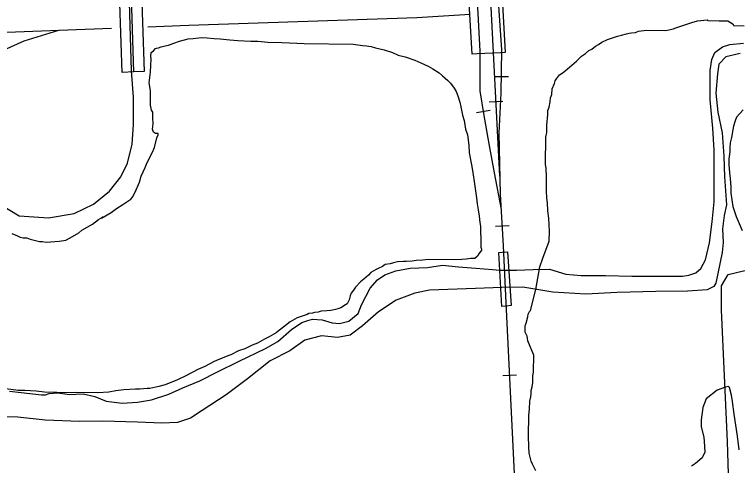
# Model space of a CAD drawing. Extents: x 3297716 to 3335574, y 688621 to 713991.
# Drawn here: x 3329962 to 3331268, y 711080 to 711895 of the extents above; entities that cross this region are included whole.
import ezdxf

# ---------------------------------------------------------------- set-up
doc = ezdxf.new("R2010")
doc.units = 0
for name, color, linetype in [('V-BRDG-OTLN', 7, 'Continuous'), ('V-RAIL-TRAK', 7, 'Continuous'), ('V-ROAD-CNTR', 7, 'Continuous'), ('V-SITE-VEGE', 7, 'Continuous'), ('V-TOPO-SHOR', 7, 'Continuous')]:
    doc.layers.add(name, color=color, linetype=linetype)

msp = doc.modelspace()

# ---------------------------------------------------------------- linework, layer by layer
at = {"layer": 'V-BRDG-OTLN'}
msp.add_line((3330177.1, 711791), (3330171.3, 711987.8), dxfattribs=at)
for points in [[(3330788.6, 711823.2), (3330777.9, 712008.2), (3330787.4, 712008.8), (3330814.7, 712010.3), (3330828, 712011.3), (3330838, 712011.7), (3330848.7, 711826.2), (3330840.3, 711825.8), (3330825.4, 711825), (3330797.7, 711823.7)], [(3330156.5, 711790.3), (3330149.9, 711987), (3330171.3, 711987.8), (3330189.6, 711988.4), (3330196.2, 711791.7), (3330177.1, 711791)], [(3330842.5, 711367.5), (3330837.2, 711464.8), (3330843.3, 711465.3), (3330852.8, 711466.2), (3330859.2, 711368.9), (3330850.1, 711368.1)]]:
    msp.add_lwpolyline(points, close=True, dxfattribs=at)
at = {"layer": 'V-RAIL-TRAK'}
for points in [[(3330747.3, 712216.5), (3330763.4, 712178.7), (3330786.9, 712098.9), (3330793.4, 711998.7), (3330802.9, 711828.7), (3330802.7, 711756.7), (3330809.5, 711716.1), (3330818.7, 711661), (3330828.6, 711608.6), (3330841.5, 711542.7)], [(3330839.1, 711602.9), (3330829.6, 711779), (3330818, 712014.2), (3330812.2, 712104.9), (3330806.2, 712162.3), (3330798, 712211.3), (3330796.4, 712216.6)], [(3331058.8, 709060.2), (3331047.3, 709128.4), (3331028.3, 709199.2), (3330994.2, 709307.7), (3330967.1, 709408.7), (3330951.4, 709492.8), (3330918.9, 710064), (3330884.7, 710683.2), (3330865.8, 711052.9), (3330850.4, 711373.9), (3330845.6, 711476.8), (3330839.8, 711570.4), (3330837.5, 711680.3), (3330841.4, 711753), (3330842.4, 711831.1), (3330829.2, 712025.5), (3330820, 712216.6)], [(3330829.3, 711783), (3330854.3, 711782.7)], [(3330819.4, 711737.1), (3330844.3, 711738.4)], [(3330821.3, 711721.1), (3330796.6, 711717)], [(3330830.9, 711512.3), (3330855.8, 711513.8)], [(3330844.1, 711242.8), (3330869.1, 711244)]]:
    msp.add_lwpolyline(points, dxfattribs=at)
at = {"layer": 'V-ROAD-CNTR'}
for points in [[(3329919, 711561.7), (3329970.2, 711531.2), (3330023.4, 711527.5), (3330069.7, 711535.4), (3330104.3, 711552.1), (3330133.2, 711575.5), (3330154.2, 711601.3), (3330165.9, 711626.1), (3330174.1, 711660.6), (3330176.7, 711695.9), (3330176.5, 711745.4), (3330173.2, 711792.9), (3330166.9, 711999.6), (3330163.9, 712039.7), (3330152.1, 712073.2), (3330142, 712093.2), (3330129.1, 712114.9), (3330101.7, 712143.1), (3330032.4, 712166.8), (3329982.1, 712166.4), (3329631.8, 712160.9)], [(3330785, 711894.6), (3330688.9, 711888.9), (3330276.9, 711875.1), (3330203, 711872.2)], [(3330137.2, 711869.7), (3329915.5, 711861.2), (3329719, 711859.8), (3329653.1, 711855.2), (3329583.7, 711844.2), (3329492.6, 711811.6), (3329407.7, 711775.6), (3329327.8, 711727.5), (3329225.4, 711647), (3329114.4, 711524.2), (3329030.2, 711392.6), (3328985.2, 711298.1), (3328949.4, 711163.9), (3328936.7, 711046.9), (3328946.8, 710858.9), (3328965.4, 710620), (3328986.1, 710304.3), (3329015, 710014.7), (3329048.9, 709673.6)], [(3330041.5, 711866), (3329978.6, 711846.5), (3329929.6, 711825.1)], [(3331252.6, 711044.6), (3331250.4, 711123.5), (3331239.3, 711360.4), (3331239.6, 711404.5), (3331251.5, 711424.9), (3331279.1, 711431.9), (3331538.5, 711437.1), (3331627, 711440.4)]]:
    msp.add_lwpolyline(points, dxfattribs=at)
at = {"layer": 'V-SITE-VEGE'}
for points in [[(3330933.6, 711760.8), (3330937.4, 711770.4), (3330939, 711774.8), (3330941.3, 711778.5), (3330946.5, 711785.8), (3330953.3, 711790.2), (3330964.5, 711799.6), (3330977.3, 711810.6), (3330986.3, 711819.4), (3330993.8, 711824.4), (3330999.8, 711829.6), (3331005, 711832.4), (3331011.7, 711837.5), (3331017, 711840.4), (3331023, 711844.8), (3331033.4, 711849.8), (3331051.3, 711855.5), (3331058.7, 711857.7), (3331067.6, 711859.8), (3331072.8, 711861.2), (3331076.6, 711861.9), (3331084, 711862.5), (3331089.2, 711864.6), (3331104.1, 711866.7), (3331138.9, 711866.2), (3331144.1, 711866.9), (3331153, 711869), (3331155.3, 711870.4), (3331165.7, 711874), (3331185.8, 711880.4), (3331196.2, 711883.2), (3331213.3, 711885.2), (3331215.5, 711883.7), (3331235.5, 711883.4), (3331251.1, 711883.2), (3331260.6, 711877.1), (3331261.3, 711874.9), (3331280.6, 711874.6)], [(3330006.9, 711484.9), (3330012.1, 711484.8), (3330018.7, 711483.3), (3330042.5, 711485.2), (3330050.6, 711486.5), (3330054.4, 711487.2), (3330062.6, 711491.6), (3330078.3, 711500.2), (3330083.5, 711505.4), (3330102.9, 711516.2), (3330113.4, 711524.2), (3330121.7, 711529.3), (3330118.7, 711527.1), (3330136.6, 711537.3), (3330146.3, 711544.5), (3330157.5, 711551.8), (3330165, 711556.1), (3330171.8, 711561.2), (3330174.8, 711564.9), (3330180.1, 711573.7), (3330187.7, 711592.1), (3330190.8, 711602.5), (3330197.7, 711618.7), (3330201.6, 711627.5), (3330210.7, 711645.2), (3330214.5, 711654.8), (3330219.2, 711671.8), (3330221.5, 711677.7), (3330221.6, 711679.9), (3330216.4, 711680), (3330212.7, 711682.2), (3330211.3, 711687.4), (3330212.2, 711697.1), (3330211.6, 711708.2), (3330211.6, 711713.4), (3330211.7, 711718.6), (3330209.5, 711722.3), (3330208.1, 711728.3), (3330207.4, 711731.2), (3330207.5, 711737.9), (3330207.8, 711755.7), (3330207.1, 711760.9), (3330205, 711771.3), (3330207.5, 711790.5), (3330208.4, 711803.1), (3330208.6, 711814.2), (3330207.9, 711819.4), (3330208.7, 711826.1), (3330213.2, 711829), (3330216.3, 711833.4), (3330218.5, 711834.1), (3330222.2, 711834.8), (3330226.7, 711836.2), (3330234.1, 711838.3), (3330240.1, 711839.7), (3330249.7, 711843.3), (3330260.2, 711846.9), (3330275.8, 711851.1), (3330284.7, 711851.7), (3330299.5, 711853), (3330309.9, 711852.9), (3330322.5, 711851.2), (3330333.6, 711851.1), (3330350.6, 711849.3), (3330365.4, 711847.7), (3330389.1, 711846.6), (3330401.7, 711846.4), (3330419.5, 711844.7), (3330444.7, 711844.4), (3330458.8, 711843.4), (3330485.4, 711842.3), (3330573.6, 711841.1), (3330590.7, 711838.6), (3330598.1, 711838.5), (3330606.2, 711837), (3330614.3, 711834.6), (3330629.8, 711830.7), (3330644.6, 711826), (3330654.9, 711821.5), (3330667.5, 711818.3), (3330685.2, 711812.1), (3330696.2, 711807.6), (3330709.5, 711801.4), (3330717.6, 711796.9), (3330729.3, 711789.3), (3330735.2, 711784), (3330744.7, 711775.8), (3330749.8, 711770.5), (3330756.4, 711761.5), (3330760, 711755.5), (3330762.9, 711748.1), (3330766.4, 711736.2), (3330768.5, 711728), (3330771.3, 711713.1), (3330774.1, 711703.5), (3330776.9, 711687.8), (3330780.4, 711677.4), (3330783.1, 711658.9), (3330783.7, 711644.8), (3330787.8, 711623.2), (3330789.9, 711609.1)], [(3330904.1, 711070.3), (3330897.6, 711082.3), (3330895.5, 711088.2), (3330892, 711102.4), (3330891.4, 711113.5), (3330890.9, 711133.5), (3330891.4, 711170.6), (3330892.3, 711181.7), (3330893.3, 711196.5), (3330894.8, 711203.9), (3330895.7, 711209.8), (3330895.7, 711215.7), (3330897.3, 711222.4), (3330898.2, 711229.8), (3330898.3, 711241.6), (3330899.9, 711249), (3330900.3, 711279.4), (3330896.7, 711287.6), (3330893.9, 711295.1), (3330889.6, 711305.5), (3330888.2, 711313.7), (3330884.6, 711321.2), (3330884.7, 711332.3), (3330886.3, 711337.4), (3330889.4, 711348.5), (3330890.2, 711353.7), (3330892.5, 711358.1), (3330894, 711360.3), (3330903.8, 711398.2), (3330911.4, 711439.2), (3330916.8, 711454.9), (3330928.3, 711485.1), (3330928.6, 711502.9), (3330927.4, 711526.6), (3330925.4, 711540), (3330924.9, 711554.8), (3330923.5, 711563), (3330922.9, 711576.4), (3330923.3, 711601.6), (3330922.7, 711616.4), (3330921.4, 711624.6), (3330922, 711673.5), (3330923.6, 711681.6), (3330923.8, 711694.9), (3330925.6, 711714.2), (3330925.7, 711721.6), (3330928, 711727.5), (3330929.6, 711737.1), (3330930.4, 711744.5), (3330932.7, 711750.4), (3330933.6, 711760.8)], [(3331278.5, 711722.7), (3331266.5, 711709.5), (3331264.1, 711702.9), (3331261.1, 711693.3), (3331260.2, 711686.6), (3331257.8, 711672.6), (3331255.4, 711663), (3331254.6, 711654.8), (3331254.5, 711646.7), (3331252.8, 711634.1), (3331252.7, 711623.7), (3331254, 711608.9), (3331255.3, 711598.5), (3331256.6, 711582.9), (3331256.4, 711571.8), (3331259.8, 711548), (3331266.2, 711530.1), (3331277, 711504.8)], [(3330789.9, 711609.1), (3330793.3, 711589), (3330794.6, 711576.4), (3330796.7, 711563.8), (3330798, 711552.6), (3330800, 711538.5), (3330801.4, 711530.4), (3330802.7, 711519.2), (3330804.1, 711512.5), (3330803.9, 711499.2), (3330804.6, 711492.5), (3330804.3, 711474.7), (3330805.8, 711471), (3330805.7, 711468.8), (3330801.2, 711462.2), (3330798.2, 711458.5), (3330793.7, 711454.1), (3330786.3, 711454.2), (3330778.1, 711452.9), (3330769.9, 711452.2), (3330757.3, 711451.7), (3330709.1, 711452.3), (3330699.5, 711451), (3330687.6, 711450.4), (3330680.2, 711449), (3330669.8, 711448.4), (3330664.6, 711448.5), (3330654.2, 711447.9)], [(3329956.7, 711498.9), (3329967, 711495.1), (3329972.2, 711492.8), (3329977.3, 711491.3), (3329984, 711491.2), (3329989.9, 711488.9), (3329995.1, 711488), (3330006.9, 711484.9)], [(3330654.2, 711447.9), (3330646.8, 711446.5), (3330640.8, 711444.4), (3330631.9, 711443), (3330626.7, 711439.4), (3330619.2, 711435.8), (3330614, 711433.6), (3330605.8, 711428.5), (3330601.3, 711424.1), (3330593, 711416.8), (3330587, 711411.7), (3330578, 711402.2), (3330574.2, 711397.1), (3330570.4, 711391.2), (3330568.2, 711386.8), (3330566.6, 711379.4), (3330565.1, 711377.2), (3330562.8, 711372), (3330559.8, 711370.6), (3330551.5, 711364.8), (3330546.3, 711363.4), (3330541.9, 711362), (3330533.7, 711359.8), (3330526.3, 711359.2), (3330515.9, 711358.6), (3330510.7, 711357.2), (3330504, 711356.5), (3330500.3, 711355.1), (3330493.6, 711354.5), (3330490.6, 711353), (3330476.4, 711348), (3330472.7, 711346.6), (3330460, 711339.4), (3330451.8, 711332.8), (3330440.6, 711324.8), (3330434.6, 711319.7), (3330421.9, 711312.5), (3330413.6, 711308.1), (3330400.9, 711300.9), (3330391.3, 711297.3), (3330377.8, 711290.8), (3330366.7, 711287.3), (3330352.5, 711280), (3330347.3, 711277.9), (3330327.1, 711270), (3330322.7, 711267.9), (3330305.5, 711259.2), (3330292.8, 711253.4), (3330271.2, 711241.9), (3330256.2, 711234.7), (3330233.9, 711226.1), (3330222.7, 711222.5), (3330206.4, 711219), (3330201.2, 711219.1), (3330188.5, 711217.8), (3330180.4, 711217.9), (3330159.6, 711216.7), (3330144.8, 711214.7), (3330132.1, 711212.6), (3330112.1, 711211.4), (3330071.3, 711212), (3330051.3, 711211.5), (3330038, 711211.7), (3330015.8, 711212.8), (3330001, 711214.4), (3329980.2, 711215.5), (3329968.4, 711215.6), (3329937.3, 711219.8)], [(3331271.6, 711108.3), (3331268.2, 711132.8), (3331262.1, 711172.9), (3331259.4, 711195.9), (3331257.4, 711207.1), (3331253.8, 711221.2), (3331252.4, 711222.7), (3331246.4, 711221.3), (3331231.5, 711216.3), (3331212, 711200.3), (3331205.9, 711184.8), (3331202.6, 711162.6), (3331202.5, 711150.8), (3331207.4, 711130.7), (3331208, 711124), (3331209.2, 711104), (3331204.7, 711093.7), (3331192.7, 711083.4), (3331185.2, 711079.1)]]:
    msp.add_lwpolyline(points, dxfattribs=at)
at = {"layer": 'V-TOPO-SHOR'}
for points in [[(3329953, 711214.4), (3329973.5, 711211.8), (3330010.6, 711208), (3330017.9, 711207.6), (3330024.5, 711210.1), (3330040.1, 711211.2), (3330061.3, 711208.6), (3330086.1, 711209.6), (3330107.2, 711205), (3330127.3, 711196.5), (3330156.4, 711192.7), (3330183.9, 711194.4), (3330209.5, 711199), (3330240.8, 711208.8), (3330266.1, 711220.1), (3330296.7, 711232.9), (3330328.7, 711249), (3330367.8, 711268.3), (3330415.1, 711291.2), (3330437.5, 711304.1), (3330462.3, 711326), (3330481.3, 711338.6), (3330491.6, 711342.2), (3330500, 711344.7), (3330517.8, 711343.4), (3330536, 711337.9), (3330549.2, 711336.4), (3330565.8, 711341.1), (3330582.6, 711354.5), (3330589.1, 711370.6), (3330604.7, 711400.2), (3330617.5, 711415.3), (3330631.2, 711424.4), (3330650.8, 711432), (3330677.1, 711436.6), (3330708.2, 711437.5), (3330735.4, 711442.1), (3330763.9, 711438.8), (3330795.6, 711436.3), (3330825.7, 711433.9), (3330839, 711433.1), (3330868.8, 711432.7), (3330898.9, 711434.3), (3330928.4, 711434.5), (3330958.1, 711425.8), (3330985.9, 711423.1), (3331029.6, 711423.2), (3331077.3, 711421.9), (3331128.3, 711422.2), (3331168.7, 711422.3), (3331180.3, 711423.8), (3331193.3, 711428.2), (3331202.3, 711436.1), (3331210.8, 711451.5), (3331217.5, 711482.6), (3331222.7, 711520.2), (3331226.2, 711556.6), (3331226, 711594.4), (3331226.1, 711649.7), (3331224, 711689.5), (3331218.7, 711740.9), (3331219.1, 711763.4), (3331219.1, 711793.5), (3331222.1, 711813.4), (3331227.2, 711825.9), (3331241.3, 711836.6), (3331254.6, 711840.7), (3331279.1, 711843)], [(3331273.2, 711824.2), (3331247, 711818.6), (3331234.9, 711804.9), (3331232, 711787.4), (3331229.5, 711752.6), (3331233, 711718.2), (3331240.8, 711681), (3331243.8, 711639.2), (3331245, 711601.7), (3331248.3, 711551), (3331244, 711531.9), (3331241.1, 711507.7), (3331242.4, 711483.2), (3331240.8, 711465), (3331233, 711427), (3331229.4, 711409.5), (3331225.4, 711403.3), (3331213.4, 711397.5), (3331178.2, 711395), (3331120.9, 711394.5), (3331050.7, 711392.4), (3330994.4, 711389.6), (3330934.8, 711393), (3330880.3, 711402.1), (3330842.2, 711401.6), (3330795.1, 711399.9), (3330711.6, 711396.8), (3330685.1, 711391.2), (3330651.4, 711379), (3330619.4, 711357.6), (3330590.5, 711332.2), (3330568.4, 711315.3), (3330545.5, 711311.3), (3330516.4, 711314.3), (3330486.2, 711306.5), (3330459.4, 711287), (3330423.7, 711268.9), (3330382.9, 711236.7), (3330344.4, 711207.7), (3330300.6, 711179.2), (3330279.9, 711165.6), (3330256.6, 711157.9), (3330227.8, 711156.7), (3330184.1, 711158.3), (3330121.5, 711160.1), (3330079.5, 711159.4), (3330017.2, 711162.2), (3329968, 711167.2), (3329878.9, 711169.1)]]:
    msp.add_lwpolyline(points, dxfattribs=at)

doc.saveas('drawing.dxf')
